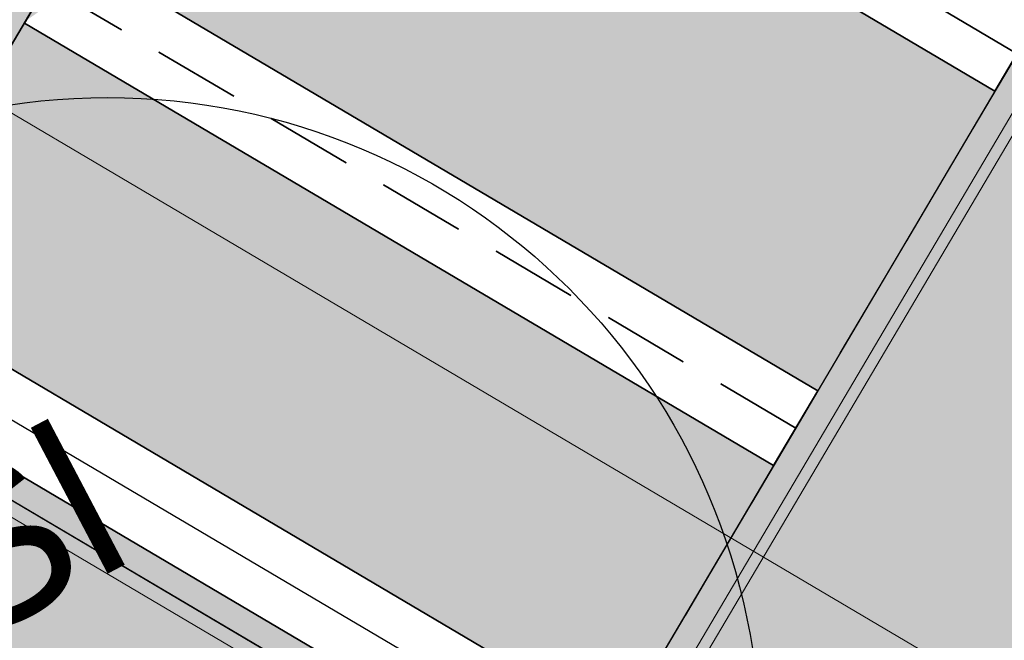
# Model space of a CAD drawing. Header units: metres. Extents: x 154038 to 155227, y 461678 to 462519.
# Tile 49 of 656: x 154302.49 to 154308.14, y 462044.35 to 462047.91. Entities that reach past the tile are written whole.
import ezdxf
from ezdxf.enums import TextEntityAlignment as Align

# ---------------------------------------------------------------- set-up
doc = ezdxf.new("R2010")
doc.units = ezdxf.units.M
doc.linetypes.add('DASHED', pattern=[0.75, 0.5, -0.25])
doc.linetypes.add('VH-OPSLUITBAND_100X200', pattern=[16, 8, -2, 4, -2])
for name, color, linetype, lineweight in [('N-GV-GR-BOOM-G', 200, 'Continuous', 25), ('N-GV-GR-BOOM-S', 200, 'Continuous', 25), ('N-GV-GR-BOOM-T', 3, 'Continuous', 25), ('N-WE-VH-KANTOPSLUITING_OPSLUITBAND_150X250-G', 140, 'VH-OPSLUITBAND_100X200', 0), ('N-WE-VH-KANTOPSLUITING_TROTTOIRBAND_130 150-G', 2, 'Continuous', 0), ('N-WE-VH-KANTVERHARDING_MOLGOOT-G', 6, 'Continuous', 18), ('N-WE-VH-KANTVERHARDING_TROTTOIR-STREKLAAG-G', 220, 'Continuous', 18), ('N-WE-VH-VERHARDING_GRASSTEEN_parkeren-G', 3, 'Continuous', 18), ('N-WE-VH-VERHARDING_GRASSTEEN_parkeren-V', 73, 'Continuous', 18), ('N-WE-VH-VERHARDING_STRAATBAKSTEEN-TROTTOIR-HV_DF-G', 2, 'Continuous', 18), ('N-WE-VH-VERHARDING_STRAATBAKSTEEN_Rijbaan-KV_DF-G', 160, 'Continuous', 35), ('N-WE-VH-VERHARDING_STRAATBAKSTEEN_Uitstapstrook_Parkeren-HV_KF-G', 170, 'Continuous', 35)]:
    doc.layers.add(name, color=color, linetype=linetype, lineweight=lineweight)
for name, color, linetype in [('N-GV-GR-GROENVOORZIENING_plantvakStraat_LAAG-G', 3, 'Continuous'), ('N-PV-VW-MARKERING_Pvak-G', 161, 'DASHED'), ('N-WE-VW-MARKERING_Pvak-H', 21, 'Continuous')]:
    doc.layers.add(name, color=color, linetype=linetype)
doc.layers.add('N-GV-GR-GROENVOORZIENING_plantvakStraat_LAAG-V', color=7, linetype='Continuous', true_color=0xcedc00)
for name, color, linetype, lineweight, true_color in [('N-WE-VH-KANTOPSLUITING_OPSLUITBAND_150X250-V', 7, 'Continuous', 5, 0xbbbcbc), ('N-WE-VH-KANTOPSLUITING_TROTTOIRBAND_130 150-V', 7, 'Continuous', 5, 0xa7a8aa), ('N-WE-VH-KANTVERHARDING_MOLGOOT-V', 7, 'Continuous', 18, 0xb76059), ('N-WE-VH-VERHARDING_STRAATBAKSTEEN-TROTTOIR-HV_DF-V', 7, 'Continuous', 18, 0xd14124), ('N-WE-VH-VERHARDING_STRAATBAKSTEEN_Rijbaan-KV_DF-V', 7, 'Continuous', 18, 0xb33d26)]:
    doc.layers.add(name, color=color, linetype=linetype, lineweight=lineweight, true_color=true_color)
doc.layers.add('X-XX-AL-PROFIEL-H', color=21, linetype='Continuous', lineweight=18, plot=False)
doc.styles.get("Standard").update_dxf_attribs({"font": 'arial.ttf'})

# ---------------------------------------------------------------- blocks, each defined once
blk = doc.blocks.new('*U353')
at = {"layer": 'N-GV-GR-BOOM-G'}
blk.add_circle((-2.455635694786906e-11, 1.70530256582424e-11), 3.75, dxfattribs=at)

msp = doc.modelspace()

# ---------------------------------------------------------------- hatches: boundary and pattern name
at = {"layer": 'N-GV-GR-GROENVOORZIENING_plantvakStraat_LAAG-V'}
h = msp.add_hatch(color=256, dxfattribs=at)
h.dxf.hatch_style = 1
h.paths.add_polyline_path([(154301.4202888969, 462045.7496834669), (154300.4396456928, 462044.0898420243), (154304.6153290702, 462041.6228259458), (154305.5959722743, 462043.2826673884)])
at = {"layer": 'N-WE-VH-KANTOPSLUITING_OPSLUITBAND_150X250-V'}
h = msp.add_hatch(color=256, dxfattribs=at)
h.dxf.hatch_style = 1
h.paths.add_polyline_path([(154301.3674435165, 462045.95512778), (154300.2342013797, 462044.0369966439), (154304.5390296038, 462041.4936810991), (154304.6153290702, 462041.6228259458), (154300.4396456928, 462044.0898420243), (154301.4202888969, 462045.7496834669), (154305.5959722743, 462043.2826673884), (154305.6722717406, 462043.4118122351)])
at = {"layer": 'N-WE-VH-KANTOPSLUITING_TROTTOIRBAND_130 150-V'}
h = msp.add_hatch(color=256, dxfattribs=at)
h.dxf.hatch_style = 1
edge = h.paths.add_edge_path()
edge.add_arc((154299.7103428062, 462033.3171922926), 4.854194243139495, 151.2454383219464, 239.2579724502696)
edge.add_line((154297.2290073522, 462029.1451213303), (154297.1523773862, 462029.0161723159))
edge.add_arc((154299.7067095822, 462033.3144727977), 5.000000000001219, 149.425178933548, 239.2784399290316, ccw=False)
edge.add_line((154295.4018813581, 462035.8577883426), (154298.8457439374, 462033.8231359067))
edge.add_arc((154299.3544070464, 462034.6841015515), 1.000000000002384, 239.4251789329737, 329.4251789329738)
edge.add_line((154300.2153726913, 462034.1754384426), (154309.9959081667, 462050.7300202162))
edge.add_arc((154309.1349425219, 462051.2386833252), 1.000000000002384, 329.4251789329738, 419.425178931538)
edge.add_line((154309.6436056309, 462052.09964897), (154307.1898535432, 462053.5493388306))
edge.add_line((154307.1898535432, 462053.5493388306), (154307.2661530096, 462053.6784836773))
edge.add_line((154307.2661530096, 462053.6784836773), (154309.7199050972, 462052.2287938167))
edge.add_arc((154309.1349425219, 462051.2386833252), 1.149999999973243, -30.57482106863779, 59.42517893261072, ccw=False)
edge.add_line((154310.1250530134, 462050.6537207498), (154300.344517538, 462034.0991389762))
edge.add_arc((154299.3544070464, 462034.6841015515), 1.150000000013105, 239.4251789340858, 329.4251789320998, ccw=False)
edge.add_line((154298.7694444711, 462033.69399106), (154295.4567241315, 462035.651163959))
edge.add_line((154295.4567241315, 462035.651163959), (154295.4547267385, 462035.6523440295))
at = {"layer": 'N-WE-VH-KANTVERHARDING_MOLGOOT-V'}
h = msp.add_hatch(color=256, dxfattribs=at)
h.dxf.hatch_style = 1
edge = h.paths.add_edge_path()
edge.add_line((154353.9603339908, 462153.7867322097), (154355.7628846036, 462164.1322223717))
edge.add_line((154355.7628846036, 462164.1322223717), (154352.1387758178, 462165.04183881))
edge.add_line((154352.1387758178, 462165.04183881), (154342.0407687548, 462124.7020604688))
edge.add_line((154342.0407687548, 462124.7020604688), (154335.4473333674, 462104.7467881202))
edge.add_line((154335.4473333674, 462104.7467881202), (154327.4245828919, 462085.3096333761))
edge.add_line((154327.4245828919, 462085.3096333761), (154318.4863874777, 462067.5791758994))
edge.add_arc((154316.7003034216, 462068.4804011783), 2.000575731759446, 251.8420764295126, 333.22532556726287, ccw=False)
edge.add_arc((154313.133468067, 462057.0210730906), 10.0013048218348, 72.88444778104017, 149.4192810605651)
edge.add_line((154304.52321193, 462062.1092542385), (154281.4008986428, 462022.9723146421))
edge.add_line((154281.4008986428, 462022.9723146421), (154281.8313814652, 462022.7179830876))
edge.add_line((154281.8313814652, 462022.7179830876), (154304.9536947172, 462061.8549226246))
edge.add_arc((154313.1328683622, 462057.0226231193), 9.500000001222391, 72.70322324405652, 149.4251791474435, ccw=False)
edge.add_arc((154316.700722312, 462068.4799534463), 2.49999999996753, 252.7032232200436, 333.2439932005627)
edge.add_line((154318.9330516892, 462067.3544733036), (154327.8795577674, 462085.1014164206))
edge.add_line((154327.8795577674, 462085.1014164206), (154335.9164138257, 462104.5727455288))
edge.add_line((154335.9164138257, 462104.5727455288), (154342.5212965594, 462124.562663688))
edge.add_line((154342.5212965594, 462124.562663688), (154352.5023382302, 462164.435079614))
edge.add_line((154352.5023382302, 462164.435079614), (154355.1934000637, 462163.7766586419))
edge.add_line((154355.1934000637, 462163.7766586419), (154353.4753339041, 462153.9082843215))
edge.add_line((154353.4753339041, 462153.9082843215), (154345.8849911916, 462123.5868862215))
edge.add_line((154345.8849911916, 462123.5868862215), (154339.1999770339, 462103.3544473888))
edge.add_line((154339.1999770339, 462103.3544473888), (154331.0643818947, 462083.6438977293))
edge.add_line((154331.0643818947, 462083.6438977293), (154321.4475125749, 462064.5671731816))
edge.add_line((154321.4475125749, 462064.5671731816), (154318.8886288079, 462060.2407197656))
edge.add_line((154318.8886288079, 462060.2407197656), (154316.4648734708, 462061.674251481))
edge.add_arc((154313.6649621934, 462056.9402788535), 5.499999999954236, 59.39777921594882, 149.4251789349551)
edge.add_line((154308.9296511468, 462059.7379259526), (154294.9713985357, 462036.112119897))
edge.add_arc((154299.7067095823, 462033.3144727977), 5.500000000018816, 149.4251789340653, 239.278439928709)
edge.add_line((154296.8969441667, 462028.5863422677), (154310.0954543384, 462020.7429214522))
edge.add_arc((154317.2452423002, 462033.5494498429), 14.66719595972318, 240.8257072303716, 248.928788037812)
edge.add_line((154311.9719746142, 462019.8629862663), (154334.2136220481, 462010.6888172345))
edge.add_arc((154336.310842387, 462015.7732706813), 5.500000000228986, 247.5849764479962, 256.0899883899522)
edge.add_line((154334.9886552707, 462010.434560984), (154350.479603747, 462006.5980660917))
edge.add_arc((154349.3978142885, 462002.2300308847), 4.500000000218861, 59.37977109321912, 76.08998839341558, ccw=False)
edge.add_line((154351.6898680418, 462006.102561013), (154352.3713960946, 462005.6991815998))
edge.add_arc((154355.1727951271, 462010.4322739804), 5.500000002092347, 239.3797710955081, 256.0899883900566)
edge.add_line((154353.8506080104, 462005.0935642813), (154356.8576089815, 462004.3488491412))
edge.add_line((154356.8576089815, 462004.3488491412), (154367.4052634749, 462001.6844520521))
edge.add_line((154367.4052634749, 462001.6844520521), (154370.4753142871, 462000.9089501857))
edge.add_arc((154371.819281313, 462006.2421981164), 5.499980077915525, 255.8560722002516, 334.798950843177)
edge.add_line((154376.7957691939, 462003.9003293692), (154378.8076092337, 462008.1754894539))
edge.add_arc((154373.8311063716, 462010.5173731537), 5.499999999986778, 334.7988763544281, 345.8749618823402)
edge.add_line((154379.1648164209, 462009.1751596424), (154402.0143723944, 462099.975099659))
edge.add_line((154402.0143723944, 462099.975099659), (154406.3783169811, 462098.8769249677))
edge.add_line((154406.3783169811, 462098.8769249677), (154396.8467126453, 462061.0000794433))
edge.add_line((154396.8467126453, 462061.0000794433), (154397.3315953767, 462060.8780600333))
edge.add_line((154397.3315953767, 462060.8780600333), (154406.9852191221, 462099.2397882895))
edge.add_line((154406.9852191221, 462099.2397882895), (154401.6515090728, 462100.5820018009))
edge.add_line((154401.6515090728, 462100.5820018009), (154378.6799336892, 462009.2971790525))
edge.add_arc((154373.8311063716, 462010.5173731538), 5.000000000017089, 334.79887635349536, 345.87496188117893, ccw=False)
edge.add_line((154378.3551998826, 462008.3883879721), (154376.3433598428, 462004.1132278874))
edge.add_arc((154371.8192663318, 462006.2422130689), 4.999999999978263, 255.8233322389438, 334.798876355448, ccw=False)
edge.add_line((154370.594703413, 462001.3944872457), (154356.9789372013, 462004.8339066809))
edge.add_line((154356.9789372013, 462004.8339066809), (154353.9708068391, 462005.5789015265))
edge.add_arc((154355.1727951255, 462010.4322739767), 4.999999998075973, 239.37977108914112, 256.08998839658, ccw=False)
edge.add_line((154352.6260687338, 462006.1294627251), (154351.944540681, 462006.5328421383))
edge.add_arc((154349.3978142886, 462002.2300308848), 5.000000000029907, 59.37977109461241, 76.08998839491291)
edge.add_line((154350.5998025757, 462007.0834033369), (154335.1088540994, 462010.9198982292))
edge.add_arc((154336.3108423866, 462015.7732706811), 4.999999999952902, 247.5849764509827, 256.0899883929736, ccw=False)
edge.add_line((154334.4042784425, 462011.1510402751), (154312.1571632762, 462020.327464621))
edge.add_arc((154317.2452423, 462033.549449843), 14.16719595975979, 240.8527758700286, 248.95229696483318, ccw=False)
edge.add_line((154310.3450331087, 462021.1762305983), (154297.1523773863, 462029.0161723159))
edge.add_arc((154299.7067095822, 462033.3144727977), 4.99999999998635, 149.425178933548, 239.2784399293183, ccw=False)
edge.add_line((154295.4018813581, 462035.8577883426), (154309.3601339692, 462059.4835943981))
edge.add_arc((154313.6649621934, 462056.9402788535), 4.999999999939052, 59.39777921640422, 149.425178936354, ccw=False)
edge.add_line((154316.2103360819, 462061.243890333), (154319.064452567, 462059.5558212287))
edge.add_line((154319.064452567, 462059.5558212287), (154321.8864262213, 462064.3270959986))
edge.add_line((154321.8864262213, 462064.3270959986), (154331.5193567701, 462083.4356807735))
edge.add_line((154331.5193567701, 462083.4356807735), (154339.669057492, 462103.1804047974))
edge.add_line((154339.669057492, 462103.1804047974), (154346.3655189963, 462123.4474894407))
edge.add_line((154346.3655189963, 462123.4474894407), (154353.9603339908, 462153.7867322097))
at = {"layer": 'N-WE-VH-VERHARDING_GRASSTEEN_parkeren-V'}
h = msp.add_hatch(color=256, dxfattribs=at)
h.dxf.hatch_style = 1
h.paths.add_polyline_path([(154303.7835932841, 462050.0447145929), (154302.7662670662, 462048.3227833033), (154307.0710952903, 462045.7794677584), (154308.0884215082, 462047.5013990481)])
h = msp.add_hatch(color=256, dxfattribs=at)
h.dxf.hatch_style = 1
h.paths.add_polyline_path([(154302.5119355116, 462047.8923004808), (154301.621775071, 462046.3856106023), (154305.9266032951, 462043.8422950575), (154306.8167637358, 462045.348984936)])
at = {"layer": 'N-WE-VH-VERHARDING_STRAATBAKSTEEN-TROTTOIR-HV_DF-V'}
h = msp.add_hatch(color=256, dxfattribs=at)
h.dxf.hatch_style = 1
edge = h.paths.add_edge_path()
edge.add_line((154312.4738081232, 462050.5389368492), (154317.8378996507, 462047.3656249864))
edge.add_line((154317.8378996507, 462047.3656249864), (154319.304702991, 462049.845634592))
edge.add_arc((154318.4439806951, 462050.3547093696), 0.9999999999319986, 239.24864291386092, 329.3977792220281, ccw=False)
edge.add_line((154317.9326672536, 462049.4953150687), (154307.3523338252, 462055.790291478))
edge.add_line((154307.3523338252, 462055.790291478), (154306.4051873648, 462054.1871467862))
edge.add_line((154306.4051873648, 462054.1871467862), (154309.7199050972, 462052.2287938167))
edge.add_arc((154309.134942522, 462051.2386833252), 1.149999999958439, -30.574821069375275, 59.425178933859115, ccw=False)
edge.add_line((154310.1250530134, 462050.6537207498), (154300.3445175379, 462034.0991389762))
edge.add_arc((154299.3544070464, 462034.6841015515), 1.149999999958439, 239.4251789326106, 329.42517893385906, ccw=False)
edge.add_line((154298.7694444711, 462033.69399106), (154295.4567241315, 462035.651163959))
edge.add_arc((154299.7067098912, 462033.3144730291), 4.850000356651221, 151.197500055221, 239.2784381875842)
edge.add_line((154297.2290073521, 462029.1451213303), (154310.4198866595, 462021.3062352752))
edge.add_arc((154317.2452422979, 462033.5494498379), 14.01719595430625, 240.861177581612, 248.9595937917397)
edge.add_line((154312.2127011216, 462020.4668158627), (154334.4614753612, 462011.2897071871))
edge.add_arc((154336.3108423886, 462015.7732706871), 4.850000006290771, 247.5849764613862, 256.0899883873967)
edge.add_line((154335.144913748, 462011.0654994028), (154350.6358622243, 462007.2290045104))
edge.add_arc((154349.3978142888, 462002.2300308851), 5.149999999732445, 59.379771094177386, 76.08998839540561, ccw=False)
edge.add_line((154352.0209424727, 462006.6619264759), (154352.7024705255, 462006.2585470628))
edge.add_arc((154355.1727951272, 462010.4322739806), 4.850000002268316, 239.3797710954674, 256.0899883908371)
edge.add_line((154354.0068664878, 462005.7245027), (154357.0153356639, 462004.9794239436))
edge.add_line((154357.0153356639, 462004.9794239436), (154357.7600001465, 462007.9500005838))
edge.add_line((154357.7600001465, 462007.9500005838), (154359.3416641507, 462014.2540051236))
edge.add_line((154359.3416641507, 462014.2540051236), (154357.4965202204, 462014.7073597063))
edge.add_line((154357.4965202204, 462014.7073597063), (154356.1582505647, 462009.3734468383))
edge.add_arc((154355.0913197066, 462009.6411379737), 1.099999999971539, 256.0899883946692, 345.91532571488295, ccw=False)
edge.add_line((154354.8268822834, 462008.5733960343), (154352.9128202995, 462009.0474334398))
edge.add_arc((154353.1772577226, 462010.1151753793), 1.099999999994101, 166.089979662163, 256.089988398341, ccw=False)
edge.add_line((154352.1095158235, 462010.3796129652), (154353.4529436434, 462015.8040845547))
edge.add_line((154353.4529436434, 462015.8040845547), (154350.1154317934, 462016.6322887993))
edge.add_line((154350.1154317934, 462016.6322887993), (154348.2616945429, 462009.1648495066))
edge.add_line((154348.2616945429, 462009.1648495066), (154334.8849845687, 462012.4826779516))
edge.add_line((154334.8849845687, 462012.4826779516), (154328.9615538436, 462014.9376889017))
edge.add_line((154328.9615538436, 462014.9376889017), (154323.0381231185, 462017.3926998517))
edge.add_line((154323.0381231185, 462017.3926998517), (154311.4048188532, 462022.2183007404))
edge.add_line((154311.4048188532, 462022.2183007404), (154299.7439738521, 462029.1428688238))
edge.add_line((154299.7439738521, 462029.1428688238), (154302.6059881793, 462033.9539421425))
edge.add_line((154302.6059881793, 462033.9539421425), (154303.1222679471, 462033.647462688))
edge.add_line((154303.1222679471, 462033.647462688), (154306.556, 462039.42))
edge.add_line((154306.556, 462039.42), (154310.1270108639, 462045.421505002))
edge.add_line((154310.1270108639, 462045.421505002), (154309.6106247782, 462045.7270334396))
edge.add_line((154309.6106247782, 462045.7270334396), (154312.4738081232, 462050.5389368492))
at = {"layer": 'N-WE-VH-VERHARDING_STRAATBAKSTEEN_Rijbaan-KV_DF-V'}
h = msp.add_hatch(color=256, dxfattribs=at)
h.dxf.hatch_style = 1
edge = h.paths.add_edge_path()
edge.add_line((154346.3655189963, 462123.4474894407), (154339.6690574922, 462103.1804047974))
edge.add_line((154339.6690574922, 462103.1804047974), (154331.5193567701, 462083.4356807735))
edge.add_line((154331.5193567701, 462083.4356807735), (154321.8864262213, 462064.3270959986))
edge.add_line((154321.8864262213, 462064.3270959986), (154319.064452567, 462059.5558212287))
edge.add_line((154319.064452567, 462059.5558212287), (154316.2103360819, 462061.243890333))
edge.add_arc((154313.6649621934, 462056.9402788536), 4.999999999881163, 59.39777921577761, 149.4251789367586)
edge.add_line((154309.3601339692, 462059.4835943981), (154295.4018813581, 462035.8577883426))
edge.add_arc((154299.7067095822, 462033.3144727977), 4.999999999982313, 149.425178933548, 239.2784399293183)
edge.add_line((154297.1523773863, 462029.0161723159), (154310.3450331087, 462021.1762305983))
edge.add_arc((154317.2452423, 462033.549449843), 14.16719595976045, 240.8527758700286, 248.9522969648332)
edge.add_line((154312.1571632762, 462020.327464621), (154334.4042784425, 462011.1510402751))
edge.add_arc((154336.3108423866, 462015.7732706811), 4.999999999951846, 247.5849764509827, 256.0899883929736)
edge.add_line((154335.1088540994, 462010.9198982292), (154350.5998025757, 462007.0834033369))
edge.add_arc((154349.3978142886, 462002.2300308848), 5.000000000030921, 59.37977109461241, 76.0899883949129, ccw=False)
edge.add_line((154351.944540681, 462006.5328421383), (154352.6260687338, 462006.1294627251))
edge.add_arc((154355.1727951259, 462010.4322739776), 4.999999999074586, 239.3797710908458, 256.0899883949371)
edge.add_line((154353.9708068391, 462005.5789015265), (154356.9781779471, 462004.8340984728))
edge.add_line((154356.9781779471, 462004.8340984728), (154367.5271780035, 462002.1693614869))
edge.add_line((154367.5271780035, 462002.1693614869), (154370.594703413, 462001.3944872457))
edge.add_arc((154371.8192663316, 462006.2422130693), 5.000000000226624, 255.8233322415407, 334.7988763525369)
edge.add_line((154376.3433598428, 462004.1132278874), (154378.3551998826, 462008.3883879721))
edge.add_arc((154373.8311063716, 462010.5173731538), 5.000000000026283, 334.7988763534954, 345.8749618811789)
edge.add_line((154378.6799336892, 462009.2971790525), (154401.6515090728, 462100.5820018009))
edge.add_line((154401.6515090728, 462100.5820018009), (154406.9852191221, 462099.2397882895))
edge.add_line((154406.9852191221, 462099.2397882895), (154397.3315953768, 462060.8780600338))
edge.add_line((154397.3315953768, 462060.8780600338), (154396.6527595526, 462061.0488872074))
edge.add_line((154396.6527595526, 462061.0488872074), (154394.6715745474, 462053.1760217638))
edge.add_line((154394.6715745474, 462053.1760217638), (154395.3511736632, 462053.0050023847))
edge.add_line((154395.3511736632, 462053.0050023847), (154390.2256132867, 462032.6401919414))
edge.add_line((154390.2256132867, 462032.6401919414), (154389.5467596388, 462032.8109482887))
edge.add_line((154389.5467596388, 462032.8109482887), (154388.7372010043, 462029.5939109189))
edge.add_line((154388.7372010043, 462029.5939109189), (154389.4156288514, 462029.4214625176))
edge.add_line((154389.4156288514, 462029.4214625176), (154383.7651946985, 462006.9676746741))
edge.add_line((154383.7651946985, 462006.9676746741), (154376.807218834, 461992.1819759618))
edge.add_arc((154381.331312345, 461990.0529907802), 4.999999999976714, 154.7988763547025, 166.0156035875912)
edge.add_line((154376.4795044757, 461991.2612789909), (154371.1051861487, 461969.68365288))
edge.add_line((154371.1051861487, 461969.68365288), (154363.8723419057, 461953.1420104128))
edge.add_arc((154368.4536651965, 461951.1389210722), 5.000088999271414, 156.3836358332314, 248.3411709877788)
edge.add_line((154366.60823727, 461946.491848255), (154366.6592998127, 461946.4715747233))
edge.add_line((154366.6592998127, 461946.4715747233), (154352.2416857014, 461952.1958481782))
edge.add_arc((154354.0386536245, 461956.8622859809), 5.000473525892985, 248.939130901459, 336.380420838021)
edge.add_line((154358.6202168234, 461954.8587855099), (154365.8806715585, 461971.4635736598))
edge.add_line((154365.8806715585, 461971.4635736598), (154371.1315098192, 461992.5091953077))
edge.add_arc((154366.27970195, 461993.7174835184), 4.999999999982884, 346.0156035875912, 435.8233322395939)
edge.add_line((154367.5042648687, 461998.5652093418), (154356.1296396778, 462001.438503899))
edge.add_line((154356.1296396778, 462001.438503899), (154353.1565705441, 462002.1748154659))
edge.add_arc((154351.9545822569, 461997.321443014), 4.99999999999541, 76.08998839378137, 92.77818827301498)
edge.add_line((154351.7122345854, 462002.315566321), (154350.8803402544, 462002.2858641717))
edge.add_arc((154350.6379925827, 462007.2799874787), 4.999999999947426, 256.0899883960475, 272.778188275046, ccw=False)
edge.add_line((154349.4360042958, 462002.4266150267), (154337.7325265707, 462005.3251033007))
edge.add_arc((154337.2517312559, 462003.38375432), 1.999999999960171, 76.08998839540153, 165.7499673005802)
edge.add_line((154335.3132697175, 462003.8760620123), (154335.1888994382, 462003.3863540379))
edge.add_line((154335.1888994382, 462003.3863540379), (154331.809089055, 462004.2350527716))
edge.add_line((154331.809089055, 462004.2350527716), (154332.0188515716, 462005.1214022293))
edge.add_arc((154330.0726110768, 462005.5819974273), 1.999999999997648, 346.6854067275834, 427.584976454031)
edge.add_line((154330.8352366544, 462007.4308895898), (154310.3759552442, 462015.8698735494))
edge.add_arc((154317.2452423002, 462033.5494498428), 18.96719595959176, 240.6390520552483, 248.76667882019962, ccw=False)
edge.add_line((154307.9454396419, 462017.0186243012), (154294.2962136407, 462025.129890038))
edge.add_arc((154292.7636143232, 462022.5509097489), 2.999999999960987, 59.27843992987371, 165.8531268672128)
edge.add_line((154289.8545971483, 462023.2841348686), (154287.8359008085, 462015.2751044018))
edge.add_line((154287.8359008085, 462015.2751044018), (154283.8632318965, 462016.2799413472))
edge.add_line((154283.8632318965, 462016.2799413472), (154284.9895646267, 462020.85211158))
edge.add_line((154284.9895646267, 462020.85211158), (154281.4008986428, 462022.9723146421))
edge.add_line((154281.4008986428, 462022.9723146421), (154304.5232118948, 462062.1092541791))
edge.add_arc((154313.1334630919, 462057.0210789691), 10.00129754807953, 72.70910643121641, 149.419295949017, ccw=False)
edge.add_arc((154316.7007223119, 462068.4799534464), 2.000000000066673, 252.7032232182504, 333.2466271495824)
edge.add_line((154318.4866272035, 462067.5796514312), (154327.4245828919, 462085.3096333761))
edge.add_line((154327.4245828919, 462085.3096333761), (154335.4473333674, 462104.7467881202))
edge.add_line((154335.4473333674, 462104.7467881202), (154342.0407687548, 462124.7020604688))
edge.add_line((154342.0407687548, 462124.7020604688), (154352.1387758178, 462165.04183881))
edge.add_line((154352.1387758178, 462165.04183881), (154355.7628846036, 462164.1322223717))
edge.add_line((154355.7628846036, 462164.1322223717), (154353.9603339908, 462153.7867322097))
edge.add_line((154353.9603339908, 462153.7867322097), (154346.3655189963, 462123.4474894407))
edge = h.paths.add_edge_path(flags=17)
edge.add_arc((154735.5031688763, 462271.5015979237), 4.999999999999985, 125.9385176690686, 138.150287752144, ccw=False)
edge.add_line((154732.5685849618, 462275.549834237), (154735.8470371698, 462277.9263983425))
edge.add_arc((154736.4339539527, 462277.1167510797), 1.000000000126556, 44.27258667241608, 125.93851766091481, ccw=False)
edge.add_line((154737.1499807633, 462277.8148238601), (154732.334294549, 462282.9696525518))
edge.add_arc((154731.6182677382, 462282.2715797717), 1.000000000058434, -54.06148233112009, 44.272586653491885, ccw=False)
edge.add_line((154732.2051845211, 462281.4619325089), (154729.9240080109, 462279.8082978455))
edge.add_arc((154735.7931758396, 462271.7118252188), 9.999999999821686, 125.9385176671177, 159.8812514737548)
edge.add_line((154726.4033583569, 462275.1514949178), (154712.1371545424, 462236.2067526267))
edge.add_arc((154709.3202092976, 462237.2386535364), 3.000000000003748, 249.8812514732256, 339.8812514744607, ccw=False)
edge.add_line((154708.2883083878, 462234.4217082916), (154663.7725424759, 462250.7286845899))
edge.add_line((154663.7725424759, 462250.7286845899), (154656.1079703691, 462250.0630933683))
edge.add_line((154656.1079703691, 462250.0630933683), (154584.3613417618, 462276.2290524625))
edge.add_arc((154586.0632988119, 462280.9304984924), 5.000025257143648, 159.6304989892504, 250.09938210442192, ccw=False)
edge.add_line((154581.3759381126, 462282.6708726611), (154586.6440892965, 462297.0625800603))
edge.add_line((154586.6440892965, 462297.0625800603), (154545.8382322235, 462312.2135262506))
edge.add_line((154545.8382322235, 462312.2135262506), (154543.9238186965, 462307.0574598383))
edge.add_line((154543.9238186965, 462307.0574598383), (154578.6714521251, 462294.1558922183))
edge.add_arc((154577.6272265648, 462291.3434923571), 3.000000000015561, -20.21334639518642, 69.63036995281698, ccw=False)
edge.add_line((154580.442464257, 462290.3069419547), (154576.1003610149, 462278.5139286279))
edge.add_arc((154571.4082981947, 462280.2415126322), 5.000000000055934, 301.49318088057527, 339.7866536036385, ccw=False)
edge.add_arc((154579.2442544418, 462267.4509774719), 9.999999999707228, 121.4931808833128, 159.6303699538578)
edge.add_line((154569.869588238, 462270.9317293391), (154560.0751634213, 462244.5540653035))
edge.add_arc((154557.2717091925, 462245.6220748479), 2.999999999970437, 249.9106884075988, 339.14506041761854, ccw=False)
edge.add_line((154556.2412556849, 462242.8045998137), (154537.0470548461, 462249.8246199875))
edge.add_arc((154536.360085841, 462247.9463032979), 2.000000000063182, 69.9106884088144, 159.7067651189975)
edge.add_line((154534.484226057, 462248.6399531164), (154518.7866293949, 462206.1884314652))
edge.add_line((154518.7866293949, 462206.1884314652), (154517.1266457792, 462201.6684760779))
edge.add_line((154517.1266457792, 462201.6684760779), (154504.0308506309, 462166.2479160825))
edge.add_line((154504.0308506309, 462166.2479160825), (154508.5329932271, 462164.5833704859))
edge.add_line((154508.5329932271, 462164.5833704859), (154521.6305956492, 462200.0088186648))
edge.add_line((154521.6305956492, 462200.0088186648), (154523.2905399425, 462204.5286669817))
edge.add_line((154523.2905399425, 462204.5286669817), (154536.2906664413, 462239.6853322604))
edge.add_arc((154540.9803159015, 462237.9512077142), 5.000000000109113, 69.91068840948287, 159.706765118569, ccw=False)
edge.add_line((154542.6977384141, 462242.6469994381), (154554.4056087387, 462238.3650037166))
edge.add_arc((154557.1538001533, 462245.8775869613), 7.999466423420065, 249.90688527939, 339.6332798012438)
edge.add_line((154564.6531743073, 462243.093552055), (154574.4386699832, 462269.447448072))
edge.add_arc((154579.1259759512, 462267.7069990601), 5.000000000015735, 69.96311292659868, 159.6294766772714, ccw=False)
edge.add_line((154580.8391011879, 462272.4043602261), (154655.4630948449, 462245.1890275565))
edge.add_line((154655.4630948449, 462245.1890275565), (154663.1240823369, 462245.8543074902))
edge.add_line((154663.1240823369, 462245.8543074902), (154713.9613245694, 462227.2316535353))
edge.add_line((154713.9613245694, 462227.2316535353), (154727.5885351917, 462264.4320337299))
edge.add_arc((154730.4054804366, 462263.4001328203), 2.999999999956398, 69.882642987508, 159.8812514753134, ccw=False)
edge.add_line((154731.4373129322, 462266.2171031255), (154749.540967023, 462259.5858871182))
edge.add_line((154749.540967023, 462259.5858871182), (154751.0397480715, 462263.6249638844))
edge.add_line((154751.0397480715, 462263.6249638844), (154734.4045412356, 462269.7183000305))
edge.add_arc((154736.1283149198, 462274.4117704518), 5.000006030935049, 197.6182283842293, 249.83320066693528, ccw=False)
edge.add_arc((154733.2690260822, 462273.5037486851), 2.000000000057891, 138.1345799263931, 197.6182116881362, ccw=False)
edge.add_line((154731.7795971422, 462274.8385151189), (154731.7786818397, 462274.8374930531))
edge = h.paths.add_edge_path(flags=0)
edge.add_arc((154536.360085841, 462247.9463032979), 2.000000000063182, 69.9106884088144, 159.7067651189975, ccw=False)
edge.add_arc((154536.360085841, 462247.9463032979), 2.000000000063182, 69.9106884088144, 159.7067651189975)
edge = h.paths.add_edge_path(flags=0)
edge.add_arc((154735.7931758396, 462271.7118252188), 9.999999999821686, 125.93851766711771, 159.8812514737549, ccw=False)
edge.add_arc((154735.7931758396, 462271.7118252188), 9.999999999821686, 125.9385176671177, 159.8812514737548)
edge = h.paths.add_edge_path(flags=17)
edge.add_arc((154735.5031688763, 462271.5015979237), 4.999999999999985, 125.9385176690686, 138.150287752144)
edge.add_line((154731.7795971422, 462274.8385151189), (154731.7786818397, 462274.8374930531))
edge.add_arc((154733.2690260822, 462273.5037486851), 2.000000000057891, 138.134579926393, 197.6182116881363)
edge.add_arc((154736.1283149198, 462274.4117704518), 5.000006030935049, 197.6182283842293, 249.8332006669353)
edge.add_line((154751.0397480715, 462263.6249638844), (154734.4045412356, 462269.7183000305))
edge.add_line((154749.540967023, 462259.5858871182), (154751.0397480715, 462263.6249638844))
edge.add_line((154731.4373129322, 462266.2171031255), (154749.540967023, 462259.5858871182))
edge.add_arc((154730.4054804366, 462263.4001328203), 2.999999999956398, 69.88264298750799, 159.8812514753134)
edge.add_line((154713.9613245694, 462227.2316535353), (154727.5885351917, 462264.4320337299))
edge.add_line((154663.1240823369, 462245.8543074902), (154713.9613245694, 462227.2316535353))
edge.add_line((154655.4630948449, 462245.1890275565), (154663.1240823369, 462245.8543074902))
edge.add_line((154580.8391011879, 462272.4043602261), (154655.4630948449, 462245.1890275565))
edge.add_arc((154579.1259759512, 462267.7069990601), 5.000000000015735, 69.96311292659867, 159.6294766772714)
edge.add_line((154564.6531743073, 462243.093552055), (154574.4386699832, 462269.447448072))
edge.add_arc((154557.1538001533, 462245.8775869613), 7.999466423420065, 249.90688527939, 339.6332798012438)
edge.add_line((154542.6977384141, 462242.6469994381), (154554.4056087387, 462238.3650037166))
edge.add_arc((154540.9803159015, 462237.9512077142), 5.000000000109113, 69.9106884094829, 159.706765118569)
edge.add_line((154523.2905399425, 462204.5286669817), (154536.2906664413, 462239.6853322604))
edge.add_line((154521.6305956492, 462200.0088186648), (154523.2905399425, 462204.5286669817))
edge.add_line((154508.5329932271, 462164.5833704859), (154521.6305956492, 462200.0088186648))
edge.add_line((154504.0308506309, 462166.2479160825), (154508.5329932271, 462164.5833704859))
edge.add_line((154517.1266457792, 462201.6684760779), (154504.0308506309, 462166.2479160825))
edge.add_line((154518.7866293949, 462206.1884314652), (154517.1266457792, 462201.6684760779))
edge.add_line((154534.484226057, 462248.6399531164), (154518.7866293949, 462206.1884314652))
edge.add_arc((154536.360085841, 462247.9463032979), 2.000000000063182, 69.9106884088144, 159.7067651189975)
edge.add_line((154556.2412556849, 462242.8045998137), (154537.0470548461, 462249.8246199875))
edge.add_arc((154557.2717091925, 462245.6220748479), 2.999999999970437, 249.9106884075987, 339.1450604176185)
edge.add_line((154569.869588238, 462270.9317293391), (154560.0751634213, 462244.5540653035))
edge.add_arc((154579.2442544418, 462267.4509774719), 9.999999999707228, 121.4931808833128, 159.6303699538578)
edge.add_arc((154571.4082981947, 462280.2415126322), 5.000000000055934, 301.4931808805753, 339.7866536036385)
edge.add_line((154580.442464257, 462290.3069419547), (154576.1003610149, 462278.5139286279))
edge.add_arc((154577.6272265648, 462291.3434923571), 3.000000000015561, 339.7866536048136, 429.6303699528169)
edge.add_line((154543.9238186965, 462307.0574598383), (154578.6714521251, 462294.1558922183))
edge.add_line((154545.8382322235, 462312.2135262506), (154543.9238186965, 462307.0574598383))
edge.add_line((154586.6440892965, 462297.0625800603), (154545.8382322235, 462312.2135262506))
edge.add_line((154581.3759381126, 462282.6708726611), (154586.6440892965, 462297.0625800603))
edge.add_arc((154586.0632988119, 462280.9304984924), 5.000025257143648, 159.6304989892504, 250.0993821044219)
edge.add_line((154656.1079703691, 462250.0630933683), (154584.3613417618, 462276.2290524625))
edge.add_line((154663.7725424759, 462250.7286845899), (154656.1079703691, 462250.0630933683))
edge.add_line((154708.2883083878, 462234.4217082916), (154663.7725424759, 462250.7286845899))
edge.add_arc((154709.3202092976, 462237.2386535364), 3.000000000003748, 249.8812514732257, 339.8812514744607)
edge.add_line((154726.4033583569, 462275.1514949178), (154712.1371545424, 462236.2067526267))
edge.add_arc((154735.7931758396, 462271.7118252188), 9.999999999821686, 125.9385176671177, 159.8812514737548)
edge.add_line((154732.2051845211, 462281.4619325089), (154729.9240080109, 462279.8082978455))
edge.add_arc((154731.6182677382, 462282.2715797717), 1.000000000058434, 305.9385176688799, 404.2725866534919)
edge.add_line((154732.334294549, 462282.9696525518), (154737.1499807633, 462277.8148238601))
edge.add_arc((154736.4339539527, 462277.1167510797), 1.000000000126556, 44.27258667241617, 125.9385176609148)
edge.add_line((154735.8470371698, 462277.9263983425), (154732.5685849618, 462275.549834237))
edge = h.paths.add_edge_path(flags=0)
edge.add_arc((154736.1283149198, 462274.4117704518), 5.000006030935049, 197.6182283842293, 249.8332006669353)
edge.add_arc((154736.1283149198, 462274.4117704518), 5.000006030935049, 197.6182283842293, 249.8332006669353)
edge = h.paths.add_edge_path(flags=0)
edge.add_arc((154733.2690260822, 462273.5037486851), 2.000000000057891, 138.134579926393, 197.6182116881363)
edge.add_arc((154733.2690260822, 462273.5037486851), 2.000000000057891, 138.134579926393, 197.6182116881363)
edge = h.paths.add_edge_path(flags=0)
edge.add_line((154731.7795971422, 462274.8385151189), (154731.7786818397, 462274.8374930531))
edge.add_line((154731.7795971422, 462274.8385151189), (154731.7786818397, 462274.8374930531))
edge = h.paths.add_edge_path(flags=0)
edge.add_arc((154735.5031688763, 462271.5015979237), 4.999999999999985, 125.9385176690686, 138.150287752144)
edge.add_arc((154735.5031688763, 462271.5015979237), 4.999999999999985, 125.9385176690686, 138.150287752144)
edge = h.paths.add_edge_path(flags=0)
edge.add_line((154732.2051845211, 462281.4619325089), (154729.9240080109, 462279.8082978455))
edge.add_line((154732.2051845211, 462281.4619325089), (154729.9240080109, 462279.8082978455))
edge = h.paths.add_edge_path(flags=0)
edge.add_arc((154731.6182677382, 462282.2715797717), 1.000000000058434, 305.9385176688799, 404.2725866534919)
edge.add_arc((154731.6182677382, 462282.2715797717), 1.000000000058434, 305.9385176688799, 404.2725866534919)
edge = h.paths.add_edge_path(flags=0)
edge.add_line((154737.1499807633, 462277.8148238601), (154732.334294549, 462282.9696525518))
edge.add_line((154737.1499807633, 462277.8148238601), (154732.334294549, 462282.9696525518))
edge = h.paths.add_edge_path(flags=0)
edge.add_arc((154736.4339539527, 462277.1167510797), 1.000000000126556, 44.27258667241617, 125.9385176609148)
edge.add_arc((154736.4339539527, 462277.1167510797), 1.000000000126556, 44.27258667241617, 125.9385176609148)
edge = h.paths.add_edge_path(flags=0)
edge.add_line((154732.5685849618, 462275.549834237), (154735.8470371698, 462277.9263983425))
edge.add_line((154732.5685849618, 462275.549834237), (154735.8470371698, 462277.9263983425))
edge = h.paths.add_edge_path(flags=0)
edge.add_line((154556.2412556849, 462242.8045998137), (154537.0470548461, 462249.8246199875))
edge.add_line((154556.2412556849, 462242.8045998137), (154537.0470548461, 462249.8246199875))
edge = h.paths.add_edge_path(flags=0)
edge.add_arc((154557.2717091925, 462245.6220748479), 2.999999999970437, 249.9106884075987, 339.1450604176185)
edge.add_arc((154557.2717091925, 462245.6220748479), 2.999999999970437, 249.9106884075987, 339.1450604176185)
edge = h.paths.add_edge_path(flags=0)
edge.add_line((154569.869588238, 462270.9317293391), (154560.0751634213, 462244.5540653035))
edge.add_line((154569.869588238, 462270.9317293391), (154560.0751634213, 462244.5540653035))
edge = h.paths.add_edge_path(flags=0)
edge.add_arc((154579.2442544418, 462267.4509774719), 9.999999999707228, 121.4931808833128, 159.6303699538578)
edge.add_arc((154579.2442544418, 462267.4509774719), 9.999999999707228, 121.4931808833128, 159.6303699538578)
edge = h.paths.add_edge_path(flags=0)
edge.add_arc((154571.4082981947, 462280.2415126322), 5.000000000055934, 301.4931808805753, 339.7866536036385)
edge.add_arc((154571.4082981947, 462280.2415126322), 5.000000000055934, 301.4931808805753, 339.7866536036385)
edge = h.paths.add_edge_path(flags=0)
edge.add_line((154580.442464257, 462290.3069419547), (154576.1003610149, 462278.5139286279))
edge.add_line((154580.442464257, 462290.3069419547), (154576.1003610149, 462278.5139286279))
edge = h.paths.add_edge_path(flags=0)
edge.add_arc((154577.6272265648, 462291.3434923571), 3.000000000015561, 339.7866536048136, 429.6303699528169)
edge.add_arc((154577.6272265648, 462291.3434923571), 3.000000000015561, 339.7866536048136, 429.6303699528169)
edge = h.paths.add_edge_path(flags=0)
edge.add_line((154543.9238186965, 462307.0574598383), (154578.6714521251, 462294.1558922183))
edge.add_line((154543.9238186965, 462307.0574598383), (154578.6714521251, 462294.1558922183))
edge = h.paths.add_edge_path(flags=0)
edge.add_line((154545.8382322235, 462312.2135262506), (154543.9238186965, 462307.0574598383))
edge.add_line((154545.8382322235, 462312.2135262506), (154543.9238186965, 462307.0574598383))
edge = h.paths.add_edge_path(flags=0)
edge.add_line((154586.6440892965, 462297.0625800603), (154545.8382322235, 462312.2135262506))
edge.add_line((154586.6440892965, 462297.0625800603), (154545.8382322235, 462312.2135262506))
edge = h.paths.add_edge_path(flags=0)
edge.add_line((154581.3759381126, 462282.6708726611), (154586.6440892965, 462297.0625800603))
edge.add_line((154581.3759381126, 462282.6708726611), (154586.6440892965, 462297.0625800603))
edge = h.paths.add_edge_path(flags=0)
edge.add_arc((154586.0632988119, 462280.9304984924), 5.000025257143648, 159.6304989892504, 250.0993821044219)
edge.add_arc((154586.0632988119, 462280.9304984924), 5.000025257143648, 159.6304989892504, 250.0993821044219)
edge = h.paths.add_edge_path(flags=0)
edge.add_line((154656.1079703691, 462250.0630933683), (154584.3613417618, 462276.2290524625))
edge.add_line((154656.1079703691, 462250.0630933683), (154584.3613417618, 462276.2290524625))
edge = h.paths.add_edge_path(flags=0)
edge.add_line((154663.7725424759, 462250.7286845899), (154656.1079703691, 462250.0630933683))
edge.add_line((154663.7725424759, 462250.7286845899), (154656.1079703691, 462250.0630933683))
edge = h.paths.add_edge_path(flags=0)
edge.add_line((154708.2883083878, 462234.4217082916), (154663.7725424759, 462250.7286845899))
edge.add_line((154708.2883083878, 462234.4217082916), (154663.7725424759, 462250.7286845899))
edge = h.paths.add_edge_path(flags=0)
edge.add_arc((154709.3202092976, 462237.2386535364), 3.000000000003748, 249.8812514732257, 339.8812514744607)
edge.add_arc((154709.3202092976, 462237.2386535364), 3.000000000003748, 249.8812514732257, 339.8812514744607)
edge = h.paths.add_edge_path(flags=0)
edge.add_line((154726.4033583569, 462275.1514949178), (154712.1371545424, 462236.2067526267))
edge.add_line((154726.4033583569, 462275.1514949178), (154712.1371545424, 462236.2067526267))
edge = h.paths.add_edge_path(flags=0)
edge.add_line((154751.0397480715, 462263.6249638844), (154734.4045412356, 462269.7183000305))
edge.add_line((154751.0397480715, 462263.6249638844), (154734.4045412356, 462269.7183000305))
edge = h.paths.add_edge_path(flags=0)
edge.add_line((154749.540967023, 462259.5858871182), (154751.0397480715, 462263.6249638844))
edge.add_line((154749.540967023, 462259.5858871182), (154751.0397480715, 462263.6249638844))
edge = h.paths.add_edge_path(flags=0)
edge.add_line((154731.4373129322, 462266.2171031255), (154749.540967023, 462259.5858871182))
edge.add_line((154731.4373129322, 462266.2171031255), (154749.540967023, 462259.5858871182))
edge = h.paths.add_edge_path(flags=0)
edge.add_arc((154730.4054804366, 462263.4001328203), 2.999999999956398, 69.88264298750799, 159.8812514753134)
edge.add_arc((154730.4054804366, 462263.4001328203), 2.999999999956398, 69.88264298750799, 159.8812514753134)
edge = h.paths.add_edge_path(flags=0)
edge.add_line((154713.9613245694, 462227.2316535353), (154727.5885351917, 462264.4320337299))
edge.add_line((154713.9613245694, 462227.2316535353), (154727.5885351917, 462264.4320337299))
edge = h.paths.add_edge_path(flags=0)
edge.add_line((154663.1240823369, 462245.8543074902), (154713.9613245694, 462227.2316535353))
edge.add_line((154663.1240823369, 462245.8543074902), (154713.9613245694, 462227.2316535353))
edge = h.paths.add_edge_path(flags=0)
edge.add_line((154655.4630948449, 462245.1890275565), (154663.1240823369, 462245.8543074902))
edge.add_line((154655.4630948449, 462245.1890275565), (154663.1240823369, 462245.8543074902))
edge = h.paths.add_edge_path(flags=0)
edge.add_line((154580.8391011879, 462272.4043602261), (154655.4630948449, 462245.1890275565))
edge.add_line((154580.8391011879, 462272.4043602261), (154655.4630948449, 462245.1890275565))
edge = h.paths.add_edge_path(flags=0)
edge.add_arc((154579.1259759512, 462267.7069990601), 5.000000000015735, 69.96311292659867, 159.6294766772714)
edge.add_arc((154579.1259759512, 462267.7069990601), 5.000000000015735, 69.96311292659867, 159.6294766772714)
edge = h.paths.add_edge_path(flags=0)
edge.add_line((154564.6531743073, 462243.093552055), (154574.4386699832, 462269.447448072))
edge.add_line((154564.6531743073, 462243.093552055), (154574.4386699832, 462269.447448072))
edge = h.paths.add_edge_path(flags=0)
edge.add_arc((154557.1538001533, 462245.8775869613), 7.999466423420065, 249.90688527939, 339.6332798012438)
edge.add_arc((154557.1538001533, 462245.8775869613), 7.999466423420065, 249.90688527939, 339.6332798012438)
edge = h.paths.add_edge_path(flags=0)
edge.add_line((154542.6977384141, 462242.6469994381), (154554.4056087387, 462238.3650037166))
edge.add_line((154542.6977384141, 462242.6469994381), (154554.4056087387, 462238.3650037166))
edge = h.paths.add_edge_path(flags=0)
edge.add_arc((154540.9803159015, 462237.9512077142), 5.000000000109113, 69.9106884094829, 159.706765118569)
edge.add_arc((154540.9803159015, 462237.9512077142), 5.000000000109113, 69.9106884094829, 159.706765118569)
edge = h.paths.add_edge_path(flags=0)
edge.add_line((154523.2905399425, 462204.5286669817), (154536.2906664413, 462239.6853322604))
edge.add_line((154523.2905399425, 462204.5286669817), (154536.2906664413, 462239.6853322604))
edge = h.paths.add_edge_path(flags=0)
edge.add_line((154521.6305956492, 462200.0088186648), (154523.2905399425, 462204.5286669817))
edge.add_line((154521.6305956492, 462200.0088186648), (154523.2905399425, 462204.5286669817))
edge = h.paths.add_edge_path(flags=0)
edge.add_line((154508.5329932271, 462164.5833704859), (154521.6305956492, 462200.0088186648))
edge.add_line((154508.5329932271, 462164.5833704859), (154521.6305956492, 462200.0088186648))
edge = h.paths.add_edge_path(flags=0)
edge.add_line((154504.0308506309, 462166.2479160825), (154508.5329932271, 462164.5833704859))
edge.add_line((154504.0308506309, 462166.2479160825), (154508.5329932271, 462164.5833704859))
edge = h.paths.add_edge_path(flags=0)
edge.add_line((154517.1266457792, 462201.6684760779), (154504.0308506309, 462166.2479160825))
edge.add_line((154517.1266457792, 462201.6684760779), (154504.0308506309, 462166.2479160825))
edge = h.paths.add_edge_path(flags=0)
edge.add_line((154518.7866293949, 462206.1884314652), (154517.1266457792, 462201.6684760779))
edge.add_line((154518.7866293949, 462206.1884314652), (154517.1266457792, 462201.6684760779))
edge = h.paths.add_edge_path(flags=0)
edge.add_line((154534.484226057, 462248.6399531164), (154518.7866293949, 462206.1884314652))
edge.add_line((154534.484226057, 462248.6399531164), (154518.7866293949, 462206.1884314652))
edge = h.paths.add_edge_path(flags=17)
edge.add_line((154302.5191957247, 462047.9045891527), (154309.3601339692, 462059.4835943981))
edge.add_arc((154313.6649621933, 462056.9402788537), 4.999999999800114, 59.39777921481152, 149.4251789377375, ccw=False)
edge.add_line((154316.2103360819, 462061.243890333), (154319.064452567, 462059.5558212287))

# ---------------------------------------------------------------- linework, layer by layer
at = {"layer": 'N-GV-GR-GROENVOORZIENING_plantvakStraat_LAAG-G'}
msp.add_lwpolyline([(154301.4202888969, 462045.7496834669), (154300.4396456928, 462044.0898420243), (154304.6153290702, 462041.6228259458), (154305.5959722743, 462043.2826673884)], close=True, dxfattribs=at)
at = {"layer": 'N-PV-VW-MARKERING_Pvak-G'}
for points in [[(154305.1824168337, 462052.4123701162), (154309.4872450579, 462049.8690545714), (154308.2155872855, 462047.7166404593), (154303.9107590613, 462050.2599560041)], [(154303.9107590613, 462050.2599560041), (154308.2155872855, 462047.7166404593), (154306.943929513, 462045.5642263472), (154302.6391012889, 462048.107541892)], [(154302.6391012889, 462048.107541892), (154306.943929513, 462045.5642263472), (154305.6722717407, 462043.4118122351), (154301.3674435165, 462045.95512778)]]:
    msp.add_lwpolyline(points, close=True, dxfattribs=at)
at = {"layer": 'N-WE-VH-KANTOPSLUITING_OPSLUITBAND_150X250-G'}
msp.add_lwpolyline([(154301.3674435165, 462045.95512778), (154300.2342013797, 462044.0369966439), (154304.5390296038, 462041.4936810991), (154304.6153290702, 462041.6228259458), (154300.4396456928, 462044.0898420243), (154301.4202888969, 462045.7496834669), (154305.5959722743, 462043.2826673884), (154305.6722717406, 462043.4118122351)], close=True, dxfattribs=at)
at = {"layer": 'N-WE-VH-KANTOPSLUITING_TROTTOIRBAND_130 150-G'}
msp.add_lwpolyline([(154295.4547267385, 462035.6523440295, 0.4040898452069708), (154297.2290073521, 462029.1451213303), (154297.2290073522, 462029.1451213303), (154297.1523773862, 462029.0161723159, -0.413463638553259), (154295.4018813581, 462035.8577883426), (154298.8457439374, 462033.8231359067, 0.4142135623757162), (154300.2153726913, 462034.1754384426), (154309.9959081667, 462050.7300202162, 0.4142135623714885), (154309.6436056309, 462052.09964897), (154307.1898535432, 462053.5493388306), (154307.2661530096, 462053.6784836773), (154309.7199050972, 462052.2287938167, -0.414213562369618), (154310.1250530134, 462050.6537207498), (154300.344517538, 462034.0991389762, -0.4142135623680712), (154298.7694444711, 462033.69399106), (154295.4567241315, 462035.651163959)], format="xyb", close=True, dxfattribs=at)
at = {"layer": 'N-WE-VH-KANTVERHARDING_MOLGOOT-G'}
msp.add_lwpolyline([(154376.3433598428, 462004.1132278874, -0.358916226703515), (154370.594703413, 462001.3944872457), (154356.9789372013, 462004.8339066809), (154353.9708068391, 462005.5789015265, -0.07304155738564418), (154352.6260687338, 462006.1294627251), (154351.944540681, 462006.5328421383, 0.07304155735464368), (154350.5998025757, 462007.0834033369), (154335.1088540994, 462010.9198982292, -0.0371271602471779), (154334.4042784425, 462011.1510402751), (154312.1571632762, 462020.327464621, -0.03535554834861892), (154310.3450331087, 462021.1762305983), (154297.1523773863, 462029.0161723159, -0.4134636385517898), (154295.4018813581, 462035.8577883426), (154309.3601339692, 462059.4835943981, -0.4143536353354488), (154316.2103360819, 462061.243890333), (154319.064452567, 462059.5558212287), (154321.8864262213, 462064.3270959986), (154331.5193567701, 462083.4356807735), (154339.669057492, 462103.1804047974), (154346.3655189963, 462123.4474894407)], format="xyb", dxfattribs=at)
at = {"layer": 'N-WE-VH-KANTVERHARDING_TROTTOIR-STREKLAAG-G'}
msp.add_lwpolyline([(154336.2662916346, 462081.263269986), (154329.9208238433, 462068.6759365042), (154326.4657878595, 462061.8222747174), (154323.4442660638, 462056.7136123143), (154319.3621131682, 462049.8116793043, -0.4149761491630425), (154317.8985626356, 462049.4379934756), (154308.850970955, 462054.8210351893), (154312.8918766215, 462061.6606917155, 0.2222629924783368), (154309.5467052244, 462059.3733671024), (154306.4965416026, 462054.2106453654), (154309.7538329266, 462052.2862202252, -0.4142135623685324), (154310.182479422, 462050.6197929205), (154300.4019439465, 462034.0652111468, -0.4142135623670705), (154298.7355166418, 462033.6365646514), (154295.4805060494, 462035.5596423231, 0.4000158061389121), (154297.2645726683, 462029.2015745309), (154310.4531684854, 462021.3640458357, 0.03534854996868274), (154312.2373940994, 462020.5287818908), (154334.4869089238, 462011.3513677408, 0.03712716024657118), (154335.1609482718, 462011.1302433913)], format="xyb", dxfattribs=at)
at = {"layer": 'N-WE-VH-VERHARDING_GRASSTEEN_parkeren-G'}
for points in [[(154303.7835932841, 462050.0447145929), (154302.7662670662, 462048.3227833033), (154307.0710952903, 462045.7794677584), (154308.0884215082, 462047.5013990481)], [(154302.5119355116, 462047.8923004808), (154301.621775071, 462046.3856106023), (154305.9266032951, 462043.8422950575), (154306.8167637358, 462045.348984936)]]:
    msp.add_lwpolyline(points, close=True, dxfattribs=at)
at = {"layer": 'N-WE-VH-VERHARDING_STRAATBAKSTEEN-TROTTOIR-HV_DF-G'}
msp.add_lwpolyline([(154303.1222679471, 462033.647462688), (154306.556, 462039.42), (154310.1270108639, 462045.421505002), (154309.6106247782, 462045.7270334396), (154312.4738081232, 462050.5389368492), (154317.8378996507, 462047.3656249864), (154319.304702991, 462049.845634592, -0.4149761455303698), (154317.9326672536, 462049.4953150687), (154307.3523338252, 462055.790291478), (154306.4051873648, 462054.1871467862), (154309.7199050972, 462052.2287938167, -0.4142135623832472), (154310.1250530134, 462050.6537207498), (154300.3445175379, 462034.0991389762, -0.4142135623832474)], format="xyb", dxfattribs=at)
at = {"layer": 'N-WE-VH-VERHARDING_STRAATBAKSTEEN_Rijbaan-KV_DF-G'}
msp.add_lwpolyline([(154346.3655189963, 462123.4474894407), (154339.6690574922, 462103.1804047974), (154331.5193567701, 462083.4356807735), (154321.8864262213, 462064.3270959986), (154319.064452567, 462059.5558212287), (154316.2103360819, 462061.243890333, 0.4143536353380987), (154309.3601339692, 462059.4835943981), (154295.4018813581, 462035.8577883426, 0.4134636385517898), (154297.1523773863, 462029.0161723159), (154310.3450331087, 462021.1762305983, 0.03535554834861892), (154312.1571632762, 462020.327464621), (154334.4042784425, 462011.1510402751, 0.0371271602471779), (154335.1088540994, 462010.9198982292), (154350.5998025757, 462007.0834033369, -0.07304155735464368), (154351.944540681, 462006.5328421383), (154352.6260687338, 462006.1294627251, 0.07304155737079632), (154353.9708068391, 462005.5789015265), (154356.9781779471, 462004.8340984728), (154367.5271780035, 462002.1693614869), (154370.594703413, 462001.3944872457, 0.3589162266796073), (154376.3433598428, 462004.1132278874)], format="xyb", dxfattribs=at)
at = {"layer": 'N-WE-VH-VERHARDING_STRAATBAKSTEEN_Uitstapstrook_Parkeren-HV_KF-G'}
for points in [[(154304.0379248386, 462050.4751974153), (154308.3427530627, 462047.9318818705), (154308.0884215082, 462047.5013990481), (154303.7835932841, 462050.0447145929)], [(154302.7662670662, 462048.3227833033), (154307.0710952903, 462045.7794677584), (154306.8167637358, 462045.348984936), (154302.5119355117, 462047.8923004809)], [(154301.621775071, 462046.3856106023), (154305.9266032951, 462043.8422950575), (154305.6722717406, 462043.4118122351), (154301.3674435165, 462045.9551277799)]]:
    msp.add_lwpolyline(points, close=True, dxfattribs=at)
at = {"layer": 'N-WE-VW-MARKERING_Pvak-H'}
for points in [[(154303.7835932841, 462050.0447145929), (154308.0884215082, 462047.5013990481)], [(154302.7662670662, 462048.3227833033), (154307.0710952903, 462045.7794677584)], [(154302.5119355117, 462047.8923004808), (154306.8167637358, 462045.348984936)], [(154301.4946092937, 462046.1703691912), (154305.7994375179, 462043.6270536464)]]:
    msp.add_lwpolyline(points, dxfattribs=at)
at = {"layer": 'X-XX-AL-PROFIEL-H'}
for points in [[(154310.8486975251, 462042.4065006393), (154294.521754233, 462052.0525460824)], [(154309.8313713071, 462040.6845693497), (154293.5044280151, 462050.3306147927)]]:
    msp.add_lwpolyline(points, dxfattribs=at)

# ---------------------------------------------------------------- block references
at = {"layer": 'N-GV-GR-BOOM-S'}
ref = msp.add_blockref('*U353', (154302.9900451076, 462043.7147957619), dxfattribs=dict(at, rotation=27.75171258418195))
ref.add_attrib('SOORT', 'Sl', dxfattribs={"layer": 'N-GV-GR-BOOM-T', "ltscale": 0.1, "height": 0.8999999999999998, "rotation": 27.75171258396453}).set_placement((154302.458624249, 462044.9565049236), align=Align.MIDDLE_CENTER)

doc.saveas('drawing.dxf')
